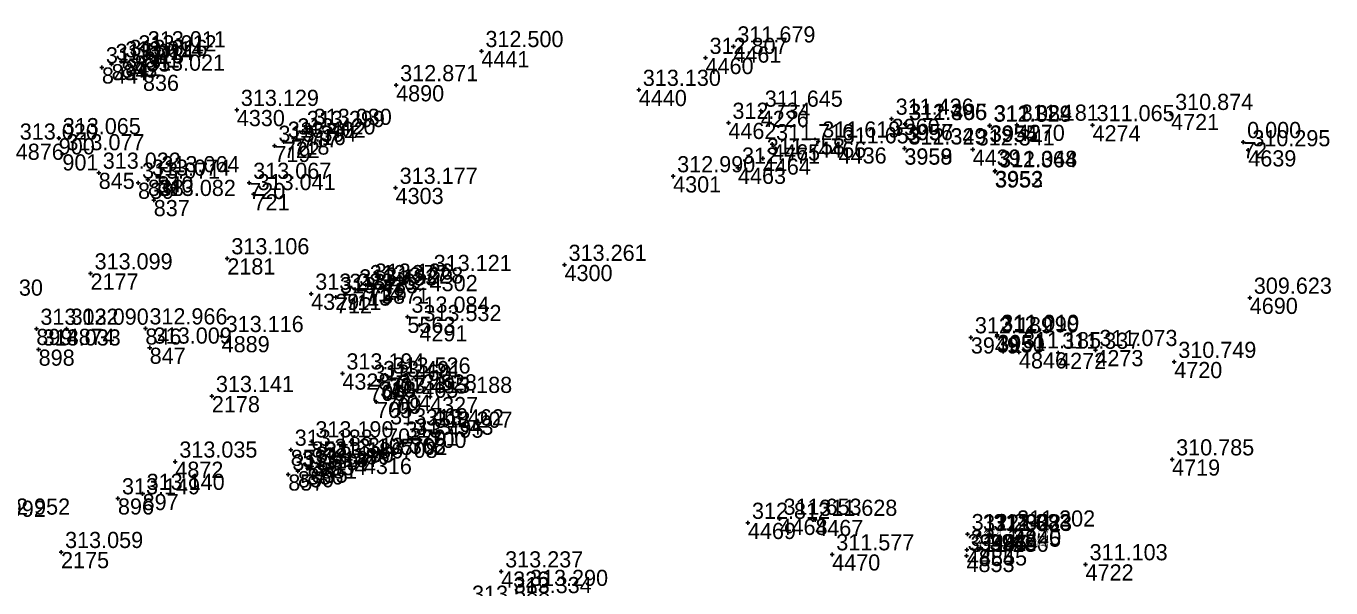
# Model space of a CAD drawing. Extents: x -829398 to -819400, y -1074439 to -1067977.
# Drawn here: x -820410.5 to -820313.5, y -1068561.6 to -1068519.9 of the extents above; entities that cross this region are included whole.
import ezdxf

# ---------------------------------------------------------------- set-up
doc = ezdxf.new("R2010")
doc.units = 0
for name, color, linetype in [('Vrstva 60', 7, 'Continuous'), ('Vrstva 61', 7, 'Continuous'), ('Čísla bodů_doměření_2012', 7, 'Continuous')]:
    doc.layers.add(name, color=color, linetype=linetype)

# ---------------------------------------------------------------- blocks, each defined once
blk = doc.blocks.new('BOD')
at = {"layer": 'Čísla bodů_doměření_2012'}
for p, q in [((-0.15, 0), (0.15, 0)), ((0, -0.15), (0, 0.15))]:
    blk.add_line(p, q, dxfattribs=at)

msp = doc.modelspace()

# ---------------------------------------------------------------- block references
at = {"layer": 'Vrstva 60'}
for p in [(-820401.769, -1068521.729), (-820376.674, -1068521.71), (-820357.947, -1068521.368), (-820404.162, -1068522.673), (-820403.442, -1068522.478), (-820403.137, -1068522.367), (-820402.461, -1068522.032), (-820360.014, -1068522.217), (-820404.883, -1068522.92), (-820401.829, -1068523.465), (-820383.011, -1068524.244), (-820364.975, -1068524.594), (-820394.851, -1068526.083), (-820355.912, -1068526.141), (-820346.184, -1068526.737), (-820325.409, -1068526.382), (-820389.947, -1068527.653), (-820389.435, -1068527.492), (-820358.316, -1068527.041), (-820345.2, -1068527.134), (-820345.169, -1068527.116), (-820338.91, -1068527.26), (-820338.874, -1068527.226), (-820336.882, -1068527.182), (-820331.249, -1068527.216), (-820408.09, -1068528.182), (-820391.362, -1068528.447), (-820390.645, -1068528.201), (-820355.069, -1068528.631), (-820351.639, -1068528.431), (-820320.06, -1068528.47), (-820407.816, -1068529.377), (-820392.057, -1068528.748), (-820350.121, -1068528.864), (-820345.234, -1068528.934), (-820345.234, -1068528.948), (-820340.158, -1068529.022), (-820319.672, -1068529.079), (-820357.601, -1068530.372), (-820355.758, -1068529.687), (-820338.511, -1068530.648), (-820338.484, -1068530.611), (-820405.116, -1068530.749), (-820402.193, -1068531.486), (-820401.465, -1068531.266), (-820400.757, -1068531.008), (-820393.934, -1068531.502), (-820362.422, -1068531.013), (-820393.61, -1068532.338), (-820383.051, -1068531.871), (-820401.026, -1068532.773), (-820395.561, -1068537.108), (-820405.725, -1068538.23), (-820380.521, -1068538.347), (-820370.494, -1068537.595), (-820385.265, -1068539.104), (-820384.899, -1068538.991), (-820384.129, -1068539.28), (-820389.325, -1068539.74), (-820387.486, -1068540.004), (-820386.784, -1068539.755), (-820386.053, -1068539.422), (-820319.562, -1068540.039), (-820382.173, -1068541.448), (-820381.281, -1068542.073), (-820409.752, -1068542.347), (-820407.501, -1068542.341), (-820401.648, -1068542.318), (-820395.981, -1068542.887), (-820340.293, -1068542.979), (-820338.372, -1068542.907), (-820338.332, -1068542.797), (-820409.581, -1068543.885), (-820401.329, -1068543.746), (-820336.716, -1068544.09), (-820333.805, -1068544.129), (-820331.039, -1068543.924), (-820325.176, -1068544.807), (-820387.005, -1068545.665), (-820383.579, -1068545.97), (-820384.999, -1068546.503), (-820384.276, -1068546.235), (-820396.707, -1068547.345), (-820384.496, -1068547.77), (-820383.817, -1068547.458), (-820383.115, -1068547.226), (-820380.487, -1068547.41), (-820383.756, -1068549.742), (-820381.106, -1068549.822), (-820380.461, -1068549.996), (-820389.311, -1068550.712), (-820382.614, -1068550.737), (-820381.879, -1068550.515), (-820390.848, -1068551.333), (-820385.411, -1068551.937), (-820399.424, -1068552.217), (-820390.309, -1068552.923), (-820389.604, -1068552.711), (-820389.288, -1068552.583), (-820388.6, -1068552.274), (-820387.888, -1068552.015), (-820325.334, -1068552.053), (-820391.027, -1068553.166), (-820401.855, -1068554.615), (-820403.689, -1068554.944), (-820356.865, -1068556.765), (-820354.517, -1068556.463), (-820351.861, -1068556.542), (-820340.535, -1068557.606), (-820339.696, -1068557.64), (-820339.688, -1068557.651), (-820338.926, -1068557.611), (-820338.879, -1068557.664), (-820337.157, -1068557.336), (-820339.684, -1068558.73), (-820407.916, -1068558.933), (-820350.597, -1068559.105), (-820340.618, -1068559.217), (-820340.594, -1068558.774), (-820375.206, -1068560.374), (-820331.768, -1068559.846)]:
    msp.add_blockref('BOD', p, dxfattribs=at)

# ---------------------------------------------------------------- texts
for s, p in [('841', (-820401.769, -1068522.929)), ('4441', (-820376.674, -1068522.91)), ('4461', (-820357.947, -1068522.568)), ('834', (-820404.162, -1068523.873)), ('843', (-820403.442, -1068523.678)), ('842', (-820403.137, -1068523.567)), ('835', (-820402.461, -1068523.232)), ('4460', (-820360.014, -1068523.417)), ('844', (-820404.883, -1068524.12)), ('836', (-820401.829, -1068524.665)), ('4890', (-820383.011, -1068525.444)), ('4440', (-820364.975, -1068525.794)), ('4330', (-820394.851, -1068527.283)), ('4226', (-820355.912, -1068527.341)), ('4721', (-820325.409, -1068527.582)), ('716', (-820389.435, -1068528.692)), ('4462', (-820358.316, -1068528.241)), ('3960', (-820346.184, -1068527.937)), ('3956', (-820345.2, -1068528.334)), ('3957', (-820345.169, -1068528.316)), ('3954', (-820338.91, -1068528.46)), ('3955', (-820338.874, -1068528.426)), ('4270', (-820336.882, -1068528.382)), ('4274', (-820331.249, -1068528.416)), ('900', (-820408.09, -1068529.382)), ('722', (-820391.362, -1068529.647)), ('718', (-820390.645, -1068529.401)), ('717', (-820389.947, -1068528.853)), ('4466', (-820351.639, -1068529.631)), ('72', (-820320.06, -1068529.67)), ('4876', (-820411.284, -1068529.787)), ('901', (-820407.816, -1068530.577)), ('719', (-820392.057, -1068529.948)), ('4465', (-820355.069, -1068529.831)), ('4436', (-820350.121, -1068530.064)), ('3958', (-820345.234, -1068530.134)), ('3959', (-820345.234, -1068530.148)), ('4439', (-820340.158, -1068530.222)), ('4639', (-820319.672, -1068530.279)), ('4463', (-820357.601, -1068531.572)), ('4464', (-820355.758, -1068530.887)), ('845', (-820405.116, -1068531.949)), ('839', (-820402.193, -1068532.686)), ('838', (-820401.465, -1068532.466)), ('840', (-820400.757, -1068532.208)), ('4301', (-820362.422, -1068532.213)), ('3953', (-820338.511, -1068531.848)), ('3952', (-820338.484, -1068531.811)), ('720', (-820393.934, -1068532.702)), ('721', (-820393.61, -1068533.538)), ('4303', (-820383.051, -1068533.071)), ('837', (-820401.026, -1068533.973)), ('2181', (-820395.561, -1068538.308)), ('2177', (-820405.725, -1068539.43)), ('4300', (-820370.494, -1068538.795)), ('714', (-820385.265, -1068540.304)), ('715', (-820384.899, -1068540.191)), ('4302', (-820380.521, -1068539.547)), ('4329', (-820389.325, -1068540.94)), ('712', (-820387.486, -1068541.204)), ('711', (-820386.784, -1068540.955)), ('713', (-820386.053, -1068540.622)), ('3871', (-820384.129, -1068540.48)), ('4690', (-820319.562, -1068541.239)), ('5563', (-820382.173, -1068542.648)), ('4291', (-820381.281, -1068543.273)), ('899', (-820409.752, -1068543.547)), ('4874', (-820407.501, -1068543.541)), ('846', (-820401.648, -1068543.518)), ('4889', (-820395.981, -1068544.087)), ('3949', (-820340.293, -1068544.179)), ('3950', (-820338.372, -1068544.107)), ('3951', (-820338.332, -1068543.997)), ('898', (-820409.581, -1068545.085)), ('847', (-820401.329, -1068544.946)), ('4846', (-820336.716, -1068545.29)), ('4273', (-820331.039, -1068545.124)), ('4272', (-820333.805, -1068545.329)), ('4720', (-820325.176, -1068546.007)), ('4328', (-820387.005, -1068546.865)), ('707', (-820383.579, -1068547.17)), ('706', (-820384.999, -1068547.703)), ('710', (-820384.276, -1068547.435)), ('2178', (-820396.707, -1068548.545)), ('705', (-820384.496, -1068548.97)), ('709', (-820383.817, -1068548.658)), ('704', (-820383.115, -1068548.426)), ('4327', (-820380.487, -1068548.61)), ('703', (-820383.756, -1068550.942)), ('701', (-820381.106, -1068551.022)), ('852', (-820389.311, -1068551.912)), ('708', (-820382.614, -1068551.937)), ('702', (-820381.879, -1068551.715)), ('700', (-820380.461, -1068551.196)), ('853', (-820390.848, -1068552.533)), ('4872', (-820399.424, -1068553.417)), ('856', (-820389.604, -1068553.911)), ('855', (-820389.288, -1068553.783)), ('851', (-820388.6, -1068553.474)), ('854', (-820387.888, -1068553.215)), ('4316', (-820385.411, -1068553.137)), ('4719', (-820325.334, -1068553.253)), ('857', (-820391.027, -1068554.366)), ('850', (-820390.309, -1068554.123)), ('897', (-820401.855, -1068555.815)), ('896', (-820403.689, -1068556.144)), ('4468', (-820354.517, -1068557.663)), ('4467', (-820351.861, -1068557.742)), ('4469', (-820356.865, -1068557.965)), ('3948', (-820340.535, -1068558.806)), ('3946', (-820339.696, -1068558.84)), ('3947', (-820339.688, -1068558.851)), ('3945', (-820338.926, -1068558.811)), ('3944', (-820338.879, -1068558.864)), ('4845', (-820337.157, -1068558.536)), ('2175', (-820407.916, -1068560.133)), ('4470', (-820350.597, -1068560.305)), ('4853', (-820340.618, -1068560.417)), ('4854', (-820340.594, -1068559.974)), ('4855', (-820339.684, -1068559.93)), ('4326', (-820375.206, -1068561.574)), ('4722', (-820331.768, -1068561.046))]:
    msp.add_text(s, height=1.2, dxfattribs=at).set_placement(p)
at = {"layer": 'Vrstva 61'}
for s, p in [('313.012', (-820402.161, -1068521.732)), ('313.011', (-820401.469, -1068521.429)), ('312.500', (-820376.374, -1068521.41)), ('312.807', (-820359.714, -1068521.917)), ('311.679', (-820357.647, -1068521.068)), ('313.018', (-820404.583, -1068522.62)), ('313.014', (-820403.862, -1068522.373)), ('313.014', (-820403.142, -1068522.178)), ('313.016', (-820402.837, -1068522.067)), ('313.021', (-820401.529, -1068523.165)), ('312.871', (-820382.711, -1068523.944)), ('313.130', (-820364.675, -1068524.294)), ('313.129', (-820394.551, -1068525.783)), ('311.645', (-820355.612, -1068525.841)), ('312.734', (-820358.016, -1068526.741)), ('311.436', (-820345.884, -1068526.437)), ('312.306', (-820344.9, -1068526.834)), ('311.485', (-820344.869, -1068526.816)), ('310.874', (-820325.109, -1068526.082)), ('313.299', (-820389.647, -1068527.353)), ('313.030', (-820389.135, -1068527.192)), ('312.329', (-820338.61, -1068526.96)), ('311.084', (-820338.574, -1068526.926)), ('311.181', (-820336.582, -1068526.882)), ('311.065', (-820330.949, -1068526.916)), ('313.020', (-820410.984, -1068528.287)), ('313.065', (-820407.79, -1068527.882)), ('313.394', (-820391.757, -1068528.448)), ('313.402', (-820391.062, -1068528.147)), ('313.420', (-820390.345, -1068527.901)), ('311.716', (-820354.769, -1068528.331)), ('311.619', (-820351.339, -1068528.131)), ('311.653', (-820349.821, -1068528.564)), ('311.349', (-820344.934, -1068528.634)), ('312.329', (-820344.934, -1068528.648)), ('312.341', (-820339.858, -1068528.722)), ('0.000', (-820319.76, -1068528.17)), ('310.295', (-820319.372, -1068528.779)), ('313.077', (-820407.516, -1068529.077)), ('311.758', (-820355.458, -1068529.387)), ('313.022', (-820404.816, -1068530.449)), ('313.064', (-820400.457, -1068530.708)), ('312.990', (-820362.122, -1068530.713)), ('312.771', (-820357.301, -1068530.072)), ('312.364', (-820338.211, -1068530.348)), ('311.048', (-820338.184, -1068530.311)), ('313.071', (-820401.893, -1068531.186)), ('313.074', (-820401.165, -1068530.966)), ('313.067', (-820393.634, -1068531.202)), ('313.177', (-820382.751, -1068531.571)), ('313.082', (-820400.726, -1068532.473)), ('313.041', (-820393.31, -1068532.038)), ('313.106', (-820395.261, -1068536.808)), ('313.261', (-820370.194, -1068537.295)), ('313.099', (-820405.425, -1068537.93)), ('313.121', (-820380.221, -1068538.047)), ('313.223', (-820389.025, -1068539.44)), ('313.462', (-820386.484, -1068539.455)), ('313.483', (-820385.753, -1068539.122)), ('313.377', (-820384.965, -1068538.804)), ('313.136', (-820384.599, -1068538.691)), ('313.228', (-820383.829, -1068538.98)), ('312.930', (-820415.064, -1068539.881)), ('313.433', (-820387.186, -1068539.704)), ('309.623', (-820319.262, -1068539.739)), ('313.084', (-820381.873, -1068541.148)), ('313.022', (-820409.452, -1068542.047)), ('313.090', (-820407.201, -1068542.041)), ('312.966', (-820401.348, -1068542.018)), ('313.532', (-820380.981, -1068541.773)), ('313.116', (-820395.681, -1068542.587)), ('312.189', (-820339.993, -1068542.679)), ('312.290', (-820338.072, -1068542.607)), ('311.019', (-820338.032, -1068542.497)), ('313.033', (-820409.281, -1068543.585)), ('313.009', (-820401.029, -1068543.446)), ('311.185', (-820336.416, -1068543.79)), ('311.337', (-820333.505, -1068543.829)), ('311.073', (-820330.739, -1068543.624)), ('310.749', (-820324.876, -1068544.507)), ('313.194', (-820386.705, -1068545.365)), ('313.460', (-820384.699, -1068546.203)), ('313.491', (-820383.976, -1068545.935)), ('313.526', (-820383.279, -1068545.67)), ('313.141', (-820396.407, -1068547.045)), ('313.495', (-820383.517, -1068547.158)), ('313.528', (-820382.815, -1068546.926)), ('313.188', (-820380.187, -1068547.11)), ('313.465', (-820384.196, -1068547.47)), ('313.469', (-820383.456, -1068549.442)), ('313.462', (-820380.806, -1068549.522)), ('313.207', (-820380.161, -1068549.696)), ('313.188', (-820390.548, -1068551.033)), ('313.190', (-820389.011, -1068550.412)), ('313.495', (-820382.314, -1068550.437)), ('313.543', (-820381.579, -1068550.215)), ('313.035', (-820399.124, -1068551.917)), ('313.186', (-820388.3, -1068551.974)), ('313.195', (-820387.588, -1068551.715)), ('313.368', (-820385.111, -1068551.637)), ('310.785', (-820325.034, -1068551.753)), ('313.197', (-820390.727, -1068552.866)), ('313.187', (-820390.009, -1068552.623)), ('313.186', (-820389.304, -1068552.411)), ('313.190', (-820388.988, -1068552.283)), ('313.149', (-820403.389, -1068554.644)), ('313.140', (-820401.555, -1068554.315)), ('312.992', (-820414.854, -1068556.315)), ('312.952', (-820413.044, -1068556.153)), ('312.812', (-820356.565, -1068556.465)), ('311.653', (-820354.217, -1068556.163)), ('311.628', (-820351.561, -1068556.242)), ('312.292', (-820340.235, -1068557.306)), ('312.302', (-820339.396, -1068557.34)), ('311.002', (-820339.388, -1068557.351)), ('312.333', (-820338.626, -1068557.311)), ('311.083', (-820338.579, -1068557.364)), ('311.202', (-820336.857, -1068557.036)), ('313.059', (-820407.616, -1068558.633)), ('311.577', (-820350.297, -1068558.805)), ('311.360', (-820340.294, -1068558.474)), ('311.420', (-820339.384, -1068558.43)), ('311.286', (-820340.318, -1068558.917)), ('311.103', (-820331.468, -1068559.546)), ('313.237', (-820374.906, -1068560.074)), ('313.290', (-820373.06, -1068561.45)), ('313.588', (-820377.369, -1068562.626)), ('313.334', (-820374.276, -1068561.986))]:
    msp.add_text(s, height=1.2, dxfattribs=at).set_placement(p)

doc.saveas('drawing.dxf')
